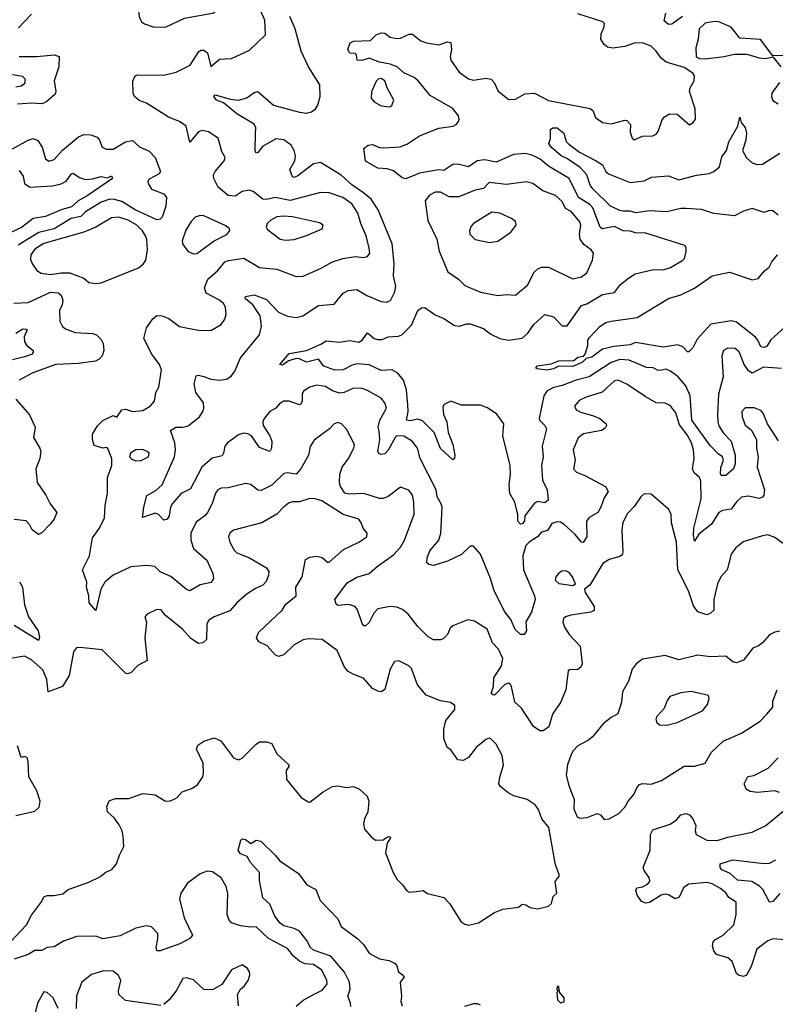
# Model space of a CAD drawing. Extents: x 1603745 to 1745082, y 385868 to 533966.
# Tile 410 of 646: x 1691937 to 1696279, y 458868 to 464527. Entities that reach past the tile are written whole.
import ezdxf

# ---------------------------------------------------------------- set-up
doc = ezdxf.new("R2010")
doc.units = 0

msp = doc.modelspace()

# ---------------------------------------------------------------- linework, layer by layer
at = {"layer": '0CON20XD'}
for points in [[(1692775, 464484), (1692883.8, 464536.2), (1693055, 464567.1), (1693075, 464592.2), (1693093.4, 464635), (1693107.7, 464695), (1693105, 464720.6), (1693095, 464727.7), (1693055, 464729.1), (1692995, 464751.8), (1692925, 464746.9), (1692775, 464686.5), (1692634.7, 464615.3), (1692625.4, 464604.6), (1692620, 464575), (1692624.4, 464545), (1692638, 464515), (1692655, 464502.9), (1692705, 464485.8), (1692775, 464484)], [(1692793, 463967), (1692665, 464047.5), (1692623, 464063), (1692596, 464085), (1692589.4, 464105), (1692587.3, 464172.7), (1692600, 464205), (1692615, 464210), (1692765, 464207.5), (1692835.3, 464224.7), (1692916.9, 464265), (1692965.7, 464344.3), (1692978, 464352), (1692995, 464351.4), (1693016, 464336), (1693035, 464258), (1693085, 464299.4), (1693155, 464304.3), (1693258.3, 464351.7), (1693349.6, 464440.4), (1693345.3, 464525), (1693274.1, 464685)], [(1692005, 464558.2), (1691930.2, 464479.8)], [(1694226.7, 464175), (1694202.9, 464195), (1694145, 464221), (1694105.2, 464255.2), (1694065, 464271.3), (1694005, 464283.3), (1693945, 464305.5), (1693902.2, 464292.2), (1693876.7, 464295), (1693872.5, 464325), (1693865, 464332.5), (1693835, 464334), (1693822, 464355), (1693836, 464394), (1693855, 464403.8), (1693952.5, 464407.5), (1693985, 464438.8), (1694015, 464451.2), (1694035, 464448.8), (1694066.5, 464426.5), (1694105, 464417.8), (1694125, 464420.6), (1694175, 464443.1), (1694195, 464444.2), (1694242, 464405), (1694275, 464392.9), (1694345, 464382.1), (1694395, 464399.5), (1694414, 464395), (1694418.1, 464355), (1694409.6, 464315), (1694414.7, 464294.7), (1694461.9, 464225), (1694515, 464186.7), (1694545, 464178.9), (1694615, 464190.4), (1694645.3, 464185.3), (1694663.3, 464165), (1694686.3, 464116.3), (1694747.3, 464067.3), (1694785, 464069.4), (1694840.2, 464099.8), (1694895, 464104.5), (1694975, 464063.2), (1695215, 464016.7), (1695230, 464005), (1695245, 463964), (1695285.8, 463935.8), (1695335, 463928.6), (1695415, 463950), (1695425, 463946.7), (1695446, 463925), (1695445, 463880), (1695456.4, 463846.4), (1695467, 463837), (1695515, 463857.5), (1695575, 463860), (1695595, 463868), (1695606.4, 463883.6), (1695627.8, 463952.2), (1695641.2, 463968.8), (1695670, 463985), (1695715, 463983.3), (1695785, 463923.3), (1695807.5, 463935), (1695820, 463955), (1695818, 464015), (1695785.7, 464115), (1695790, 464135), (1695813.1, 464175), (1695814.3, 464205), (1695805, 464220), (1695755, 464252.5), (1695652.1, 464282.1), (1695624.2, 464304.2), (1695595, 464345.8), (1695566.2, 464375), (1695515, 464394.3), (1695467.9, 464392.1), (1695415, 464372.5), (1695345, 464362.9), (1695315, 464369.4), (1695295, 464384.2), (1695275.8, 464415), (1695277.5, 464445), (1695296.2, 464486.2), (1695297.5, 464505), (1695287.5, 464515), (1695145, 464559.7)], [(1695745.4, 464545.4), (1695685, 464500.8), (1695665, 464498.5), (1695639.4, 464519.4), (1695649.4, 464565)], [(1693292.4, 463872.4), (1693294.4, 463905), (1693285, 463925.7), (1693185, 463986.4), (1693108.8, 464048.8), (1693068.6, 464065), (1693053.2, 464085), (1693060, 464095), (1693149.1, 464069.1), (1693195, 464064.6), (1693242.9, 464077.1), (1693285, 464108.2), (1693305, 464113.6), (1693395, 464035.4), (1693545.3, 463994.7), (1693585, 463989.3), (1693613.5, 463996.5), (1693637.1, 464015), (1693649.4, 464035), (1693664.2, 464085), (1693661.7, 464151.7), (1693595.7, 464255), (1693554.4, 464345), (1693520, 464475), (1693490, 464545)], [(1696405, 464321.5), (1696265, 464320), (1696193.6, 464413.6), (1696075, 464420.6), (1696024.7, 464484.7), (1695955, 464514.6), (1695927, 464517), (1695875, 464506.2), (1695841.1, 464475), (1695835.5, 464415), (1695821.9, 464365), (1695824.2, 464314.2), (1695843.1, 464303.1), (1695875, 464302.5), (1695985, 464314.4), (1696024.3, 464324.3), (1696045, 464329.4), (1696115, 464328.1), (1696185, 464308), (1696225, 464303.1), (1696265, 464312.5), (1696310, 464255)], [(1691935, 464315.5), (1692035, 464315.9), (1692135, 464325.4), (1692164.5, 464314.5), (1692162.9, 464255), (1692135.4, 464175), (1692144.5, 464115), (1692140.4, 464099.6), (1692093.7, 464056.3), (1692066.7, 464043.3), (1692005, 464047.4), (1691925, 464041.1)], [(1691895, 464212.4), (1691953.1, 464203.1), (1691968.9, 464185), (1691965, 464158), (1691946.2, 464145), (1691915, 464139.1)], [(1696315, 462521.8), (1696210.1, 462529.9), (1696145, 462496.1), (1696125, 462508.8), (1696099.3, 462545), (1696071.2, 462618.8), (1696047.2, 462637.2), (1696005, 462639.5), (1695980.8, 462625), (1695970.6, 462595), (1695979.7, 462475), (1695952.1, 462375), (1695945.9, 462255), (1695949.3, 462215), (1695955, 462192.5), (1695980.2, 462150.2), (1696025.4, 462105), (1696047.8, 462025), (1696047.5, 461975), (1696039.1, 461945), (1695995, 461907.3), (1695968, 461908), (1695964.4, 461914.4), (1695966.3, 461953.7), (1695981.5, 461995), (1695975.4, 462015), (1695950.9, 462030.9), (1695905, 462079.1), (1695799.7, 462225), (1695790, 462365), (1695765, 462422), (1695720.9, 462475), (1695677, 462507), (1695651.7, 462518.3), (1695625, 462512.9), (1695605, 462510.5), (1695576.8, 462526.8), (1695538.7, 462528.7), (1695439.3, 462569.3), (1695384.7, 462574.7), (1695335, 462555.9), (1695210, 462475), (1695135.2, 462454.8), (1695055, 462424), (1695005, 462413.6), (1694965, 462392.7), (1694947.8, 462365), (1694922.1, 462235), (1694925, 462223.3), (1694954.3, 462195), (1694964.4, 462175), (1694939.1, 462075), (1694944.2, 462015), (1694935.6, 461965), (1694941.3, 461881.3), (1694967.5, 461825), (1694973.1, 461765), (1694955, 461750), (1694915, 461757.5), (1694895, 461747.5), (1694840, 461675), (1694836.7, 461645), (1694825, 461629.2), (1694815, 461627.5), (1694798.6, 461645), (1694800, 461685), (1694793.9, 461706.1), (1694781.2, 461755), (1694754.1, 461804.1), (1694749.2, 461855), (1694757.1, 461915), (1694755.3, 461965), (1694713, 462135), (1694718.2, 462205), (1694679.5, 462259.5), (1694625.3, 462295.3), (1694585, 462312.1), (1694475, 462312.2), (1694415, 462333.8), (1694375.8, 462315), (1694368.1, 462301.9), (1694372.5, 462257.5), (1694392.2, 462215), (1694400, 462155), (1694425, 462086.2), (1694436.9, 462025), (1694435.8, 462004.2), (1694425, 461997.5), (1694355, 462062), (1694318.2, 462155), (1694251.7, 462221.7), (1694225, 462231.5), (1694181.4, 462221.4), (1694158.8, 462225), (1694169.7, 462275), (1694166.7, 462313.3), (1694158.9, 462398.9), (1694142.9, 462455), (1694110.6, 462495), (1694075, 462515.4), (1694015, 462510.6), (1693945, 462543.8), (1693875, 462548.4), (1693847.7, 462542.3), (1693795, 462515.4), (1693748.1, 462511.9), (1693685.6, 462535), (1693655, 462575.7), (1693585, 462559.1), (1693545, 462578), (1693525, 462580), (1693484.4, 462565.6), (1693445, 462542), (1693432.5, 462545), (1693485, 462608.1), (1693584.4, 462625.6), (1693667.9, 462662.1), (1693698.3, 462681.7), (1693775, 462674.4), (1693835, 462682.5), (1693885, 462674.4), (1693905, 462685.7), (1693935, 462726.9), (1693974.8, 462694.8), (1693995, 462688.7), (1694020.4, 462689.6), (1694055, 462704.4), (1694084.5, 462705.5), (1694112.8, 462707.2), (1694133.5, 462716.5), (1694188.8, 462771.2), (1694225, 462856), (1694245, 462870), (1694265, 462873.3), (1694325, 462830.8), (1694375, 462810), (1694435, 462768.9), (1694465, 462765.7), (1694505, 462779.5), (1694525, 462779.2), (1694601.9, 462751.9), (1694645, 462719.2), (1694695, 462694.2), (1694745, 462685.6), (1694825, 462696.7), (1694857.5, 462725), (1694891.1, 462775), (1694955, 462833.3), (1695005, 462819.4), (1695055, 462768.1), (1695082, 462768), (1695165, 462883.6), (1695195, 462893.1), (1695285, 462947.3), (1695355, 462958.1), (1695390, 463005), (1695435, 463041.4), (1695474.4, 463065.6), (1695505.8, 463074.2), (1695579.2, 463090.8), (1695635, 463090), (1695676.7, 463103.3), (1695746.7, 463145), (1695756, 463155), (1695766.1, 463193.9), (1695766.2, 463216.2), (1695758.8, 463228.8), (1695535, 463299.6), (1695475, 463301.1), (1695445, 463310.7), (1695405, 463312.7), (1695355, 463338.4), (1695284.2, 463325), (1695272.8, 463335), (1695230.3, 463445), (1695212.1, 463465), (1695148.3, 463505), (1695093.5, 463613.5), (1694975, 463685.4), (1694927.9, 463725), (1694885, 463746.2), (1694845, 463757), (1694775, 463752), (1694675, 463707.1), (1694609.1, 463720.9), (1694565, 463714.7), (1694515, 463680.6), (1694455, 463697.3), (1694425.3, 463694.7), (1694375, 463659.2), (1694345, 463664.4), (1694234.2, 463644.2), (1694155, 463612), (1694135, 463617.5), (1694085, 463658.1), (1694049.3, 463669.3), (1693995, 463674.3), (1693924.1, 463714.1), (1693913.6, 463786.4), (1693940, 463805), (1693965, 463810), (1694005, 463791.9), (1694029.7, 463789.7), (1694123.2, 463796.8), (1694166, 463814), (1694235, 463858.9), (1694345, 463903.3), (1694427.5, 463915), (1694445.2, 463924.8), (1694458.3, 463941.7), (1694463.2, 463955), (1694458.4, 463975), (1694425.7, 464015.7), (1694295, 464090.5), (1694226.7, 464175)], [(1694063.6, 464026.4), (1694075, 464033.3), (1694086.7, 464065), (1694048.6, 464135), (1694035.6, 464175), (1694015, 464188.6), (1693996.7, 464185), (1693985.8, 464174.2), (1693958.6, 464111.4), (1693956.7, 464075), (1693974.3, 464055), (1694015, 464030.8), (1694063.6, 464026.4)], [(1696302.5, 464165), (1696258, 464105), (1696256, 464085), (1696265, 464063.3), (1696295, 464044)], [(1696345, 461501.4), (1696275, 461551.4), (1696235.7, 461565.7), (1696205, 461561.4), (1696094.7, 461525.3), (1696049.8, 461490.2), (1696025.8, 461455), (1696002, 461365), (1695965.7, 461325), (1695945.6, 461285), (1695926, 461195), (1695925.7, 461134.3), (1695905, 461114), (1695885, 461107.1), (1695833.8, 461123.8), (1695808.2, 461158.2), (1695780, 461245), (1695717.9, 461365), (1695711.1, 461525), (1695683.1, 461635), (1695680.8, 461685), (1695665, 461713.3), (1695565, 461800), (1695525, 461801.2), (1695506, 461785), (1695469.4, 461730.6), (1695430.2, 461689.8), (1695402.6, 461637.4), (1695396.7, 461595), (1695403.3, 461466.7), (1695398.3, 461451.7), (1695385, 461441.2), (1695325, 461424.3), (1695288.3, 461401.7), (1695212.8, 461277.2), (1695182.5, 461255), (1695186, 461235), (1695237.7, 461155), (1695238.5, 461131.5), (1695218.3, 461121.7), (1695103.3, 461105), (1695073.8, 461095), (1695062.5, 461085), (1695057.5, 461065), (1695067.5, 461035), (1695095, 460994), (1695156.6, 460926.6), (1695169.2, 460825), (1695161.5, 460805), (1695145, 460792.5), (1695098.8, 460791.2), (1695088.8, 460785), (1695074.2, 460675.8), (1695045, 460602.5), (1694998, 460535), (1694977.3, 460462.7), (1694945, 460440), (1694925, 460440.8), (1694888.8, 460465), (1694820.3, 460570.3), (1694781.5, 460605), (1694763.1, 460695), (1694755, 460707.5), (1694745, 460713.1), (1694725, 460706.7), (1694665, 460645.7), (1694655, 460646), (1694646, 460655), (1694659.4, 460695), (1694662, 460745), (1694706, 460814), (1694713.2, 460855), (1694688.8, 460908.8), (1694654.3, 460945), (1694623.3, 461025), (1694550.7, 461070.7), (1694511.7, 461078.3), (1694425.9, 461044.1), (1694410.8, 461029.2), (1694395, 460993.3), (1694371.2, 460968.8), (1694355, 460962.5), (1694315, 460962.5), (1694285, 460979.2), (1694225, 461040), (1694170, 461110), (1694137.3, 461137.3), (1694105, 461150), (1694065.4, 461154.6), (1693995, 461141.4), (1693972.9, 461117.1), (1693945, 461062.5), (1693925, 461044.2), (1693915, 461044.2), (1693905, 461056), (1693878.2, 461135), (1693865, 461154.3), (1693826.3, 461166.3), (1693765, 461160), (1693755, 461167.5), (1693748.8, 461195), (1693819.5, 461290.5), (1693875, 461322.1), (1693945, 461343.6), (1693991.1, 461385), (1694085, 461451.8), (1694124.5, 461495), (1694147.9, 461535), (1694203.1, 461685), (1694201.8, 461755), (1694194.5, 461795), (1694173.5, 461823.5), (1694125, 461840.8), (1694055, 461785.7), (1694025, 461774.4), (1694005, 461774.4), (1693915, 461804.5), (1693829.5, 461799.5), (1693805, 461805.6), (1693780.4, 461845), (1693774.4, 461865), (1693776.5, 461915), (1693790.9, 461955), (1693826.4, 462005), (1693857.3, 462065), (1693861.5, 462085), (1693815, 462173.8), (1693786.7, 462205), (1693765, 462211.2), (1693743.3, 462205), (1693716.7, 462175), (1693629.7, 462110.3), (1693605.7, 462074.3), (1693596.9, 462025), (1693553.3, 461945), (1693525, 461915.7), (1693475, 461923.3), (1693455, 461919.4), (1693385, 461851.5), (1693325, 461822), (1693305, 461823.9), (1693265, 461855.6), (1693235, 461862.2), (1693135, 461836.9), (1693095.7, 461834.3), (1693076.2, 461825), (1693061.9, 461805), (1693043.7, 461746.3), (1693015.5, 461695), (1693000.9, 461675), (1692951.8, 461638.2), (1692920.3, 461575), (1692920.4, 461535), (1692935, 461486.9), (1693011.7, 461421.7), (1693046.9, 461345), (1693051.4, 461315), (1693036.7, 461293.3), (1692975, 461279.5), (1692915, 461244.4), (1692895, 461252.5), (1692805, 461326.4), (1692745, 461354.5), (1692714.6, 461384.6), (1692665, 461390.5), (1692575, 461382.9), (1692475, 461334.4), (1692425.5, 461295), (1692402.5, 461255), (1692375, 461131.2), (1692335.7, 461175), (1692334, 461215), (1692321, 461265), (1692322.1, 461295), (1692297.7, 461365), (1692338.7, 461445), (1692355, 461549.2), (1692396.7, 461605), (1692424.4, 461664.4), (1692428.2, 461735), (1692442.5, 461805), (1692442.2, 461895), (1692465.7, 461965), (1692465.8, 462005), (1692443, 462063), (1692435, 462067.5), (1692415, 462063.8), (1692365, 462080), (1692355.6, 462115), (1692355.8, 462145), (1692385, 462192), (1692415, 462223.8), (1692475, 462252.5), (1692495, 462242.5), (1692525, 462284.2), (1692545, 462288.8), (1692585.9, 462275.9), (1692645, 462281.1), (1692686, 462305), (1692712, 462335), (1692719.2, 462385), (1692735.8, 462415), (1692752.2, 462515), (1692740.6, 462545), (1692695.6, 462605), (1692649.7, 462695), (1692665, 462755.8), (1692702.1, 462807.9), (1692725, 462826), (1692755.6, 462825.6), (1692795, 462810), (1692855, 462764.3), (1692894.3, 462755.7), (1692965, 462742.2), (1693035, 462740), (1693095.6, 462774.4), (1693116, 462805), (1693124, 462835), (1693119.2, 462875), (1693108.6, 462895), (1693085.7, 462915), (1693008.9, 462955), (1692999.1, 462985), (1693018.9, 463035), (1693075, 463084.5), (1693115.3, 463134.7), (1693136.9, 463143.1), (1693225, 463155.5), (1693315, 463102.5), (1693415, 463093.3), (1693525, 463051.1), (1693565, 463052.2), (1693665, 463096.4), (1693734.2, 463135.8), (1693794.7, 463155.3), (1693865, 463165.6), (1693915, 463160.6), (1693936, 463165), (1693948.1, 463185), (1693945.6, 463214.4), (1693927.9, 463285), (1693896.8, 463355), (1693880, 463415), (1693845, 463469.1), (1693794.2, 463504.2), (1693715, 463532), (1693666.1, 463533.9), (1693492.2, 463487.7), (1693405, 463504.1), (1693355, 463492.7), (1693335, 463494.4), (1693278.9, 463538.9), (1693255, 463546.9), (1693215, 463538.5), (1693175, 463511.8), (1693135, 463515.6), (1693077.5, 463565), (1693052.1, 463615), (1693051.2, 463635), (1693059.6, 463655), (1693112.9, 463715), (1693118.6, 463735), (1693098.9, 463768.9), (1693078.1, 463845), (1693021.7, 463881.7), (1692985, 463890), (1692965, 463881.4), (1692915, 463823.3), (1692894.4, 463914.4), (1692855, 463941.2), (1692793, 463967)], [(1696295, 463403.6), (1696265, 463428.9), (1696245, 463430), (1696215, 463418.2), (1696145, 463440.8), (1696095, 463426.7), (1696045, 463399.7), (1695925, 463412.1), (1695855, 463435.3), (1695765, 463442.3), (1695735, 463441.6), (1695655, 463421.7), (1695555, 463429.1), (1695476.9, 463416.9), (1695445, 463426.7), (1695405, 463425.5), (1695385, 463430.9), (1695332.5, 463455), (1695230.8, 463555), (1695215, 463576), (1695195.3, 463635.3), (1695157.7, 463677.7), (1695085, 463727.5), (1695049.2, 463745), (1694991.2, 463795), (1694977.5, 463815), (1694986.2, 463843.8), (1694986.7, 463895), (1695000, 463905), (1695025, 463905.7), (1695063.3, 463875), (1695076.9, 463826.9), (1695091.5, 463811.5), (1695153.3, 463765), (1695245, 463717.5), (1695285, 463692.5), (1695304.7, 463654.7), (1695320.2, 463640.2), (1695445, 463591.3), (1695525, 463600.9), (1695567.6, 463622.4), (1695665, 463628.9), (1695725, 463607.3), (1695825, 463632.7), (1695897.8, 463642.2), (1695926.2, 463653.8), (1695958.8, 463681.2), (1695971.8, 463738.2), (1695998.2, 463775), (1696011.5, 463825), (1696064.2, 463915), (1696075, 463967.5), (1696082.5, 463935), (1696105, 463908), (1696113.6, 463875), (1696108.7, 463835), (1696090, 463775), (1696113.2, 463733.2), (1696145, 463704.4), (1696175, 463694.4), (1696205, 463696.9), (1696305, 463760)], [(1691895, 463785.4), (1691985.8, 463835), (1692015, 463843.9), (1692041.7, 463831.7), (1692065.4, 463795), (1692085, 463726.7), (1692104.2, 463714.2), (1692135, 463724), (1692183.8, 463776.2), (1692275, 463853.5), (1692305, 463866.2), (1692345.5, 463865.5), (1692381.7, 463851.7), (1692395.6, 463835), (1692411.2, 463795), (1692433.6, 463783.6), (1692475, 463782.1), (1692545, 463824.4), (1692585, 463832.5), (1692626.4, 463796.4), (1692681.8, 463771.8), (1692715.5, 463735.5), (1692746.2, 463655), (1692738.3, 463641.7), (1692680.5, 463609.5), (1692673.8, 463596.2), (1692676, 463585), (1692695, 463553.1), (1692766.1, 463526.1), (1692781.2, 463505), (1692777.3, 463455), (1692755, 463392.5), (1692745, 463381.1), (1692725, 463377.3), (1692600.4, 463435), (1692525, 463481), (1692482.8, 463492.8), (1692454.8, 463495.2), (1692405, 463477.9), (1692315, 463422.5), (1692289.4, 463395), (1692232.5, 463385), (1692134.4, 463325.6), (1692046.8, 463303.2), (1691928.8, 463231.2)], [(1696296.5, 462106.5), (1696234.4, 462204.4), (1696209.2, 462265), (1696195, 462280), (1696156.4, 462296.4), (1696105, 462295.7), (1696086, 462275), (1696087.5, 462245), (1696105, 462196.7), (1696139.1, 462169.1), (1696170.8, 462115), (1696170.6, 462065), (1696180, 462015), (1696173.6, 461955), (1696217.1, 461825), (1696212.5, 461795), (1696205, 461783.3), (1696185, 461775.5), (1696125, 461788.9), (1696085, 461783.3), (1696055, 461756.7), (1696025, 461713.6), (1695975, 461707.1), (1695954.8, 461695.2), (1695912, 461628), (1695839.6, 461570.4), (1695815, 461530), (1695808.9, 461565), (1695811.3, 461605), (1695852.6, 461772.6), (1695851.3, 461875), (1695843.6, 461895), (1695813.3, 461923.3), (1695802.2, 461945), (1695812.1, 462005), (1695809.4, 462055), (1695797.4, 462095), (1695771.9, 462141.9), (1695727.8, 462197.8), (1695707.7, 462267.7), (1695675, 462310), (1695645, 462323.5), (1695595, 462325.5), (1695530.8, 462360.9), (1695425, 462432.7), (1695375, 462455.6), (1695355, 462452), (1695283.7, 462386.4), (1695191.9, 462358.1), (1695152.4, 462337.6), (1695125.6, 462305), (1695134.3, 462285), (1695160.6, 462270.6), (1695235, 462250.8), (1695270, 462235), (1695306, 462205), (1695308.8, 462195), (1695301.2, 462178.8), (1695280, 462165), (1695177.1, 462147.1), (1695145.4, 462124.6), (1695118.2, 462055), (1695129.5, 461995), (1695119.2, 461945), (1695136.8, 461926.8), (1695185, 461907.1), (1695303.2, 461843.2), (1695317.5, 461815), (1695295, 461779.2), (1695276.2, 461725), (1695258.2, 461695), (1695209.2, 461665), (1695194.6, 461645.4), (1695196.2, 461555), (1695175, 461522.2), (1695165, 461523.3), (1695127.8, 461567.8), (1695065, 461626.5), (1695045, 461639.1), (1695025, 461641.5), (1694995, 461631.9), (1694969.3, 461590.7), (1694935, 461580.8), (1694913.1, 461555), (1694864.4, 461525), (1694846.2, 461505), (1694828.1, 461445), (1694832.5, 461365), (1694895.5, 461215), (1694898.1, 461195), (1694878.6, 461121.4), (1694844.5, 461065.5), (1694848.5, 461015), (1694835, 460993.8), (1694815, 460994), (1694783.1, 461023.1), (1694759.4, 461079.4), (1694724.4, 461124.4), (1694662.4, 461245), (1694641.7, 461315), (1694585.3, 461455.3), (1694545, 461502), (1694525, 461500.8), (1694475.9, 461454.1), (1694395.8, 461414.2), (1694315, 461390.6), (1694287.5, 461395), (1694276.7, 461405), (1694278, 461435), (1694294.4, 461475), (1694345, 461536), (1694357.3, 461575), (1694364.2, 461725), (1694359.5, 461745), (1694335.3, 461785), (1694330.8, 461825), (1694238.9, 462005), (1694222.5, 462065), (1694192.1, 462105), (1694145, 462134.2), (1694105, 462135.3), (1694093.9, 462125), (1694055, 462052.2), (1694035, 462032.2), (1694015, 462027.5), (1694002.4, 462032.4), (1693994.4, 462045), (1694006.4, 462115), (1694002.2, 462162.2), (1693997.6, 462185), (1694006.5, 462225), (1694044.7, 462295), (1694035, 462324.3), (1694015, 462352.2), (1693936, 462396), (1693905, 462406.4), (1693855, 462408.8), (1693801.2, 462385), (1693775, 462381.1), (1693735, 462394.6), (1693695, 462419.1), (1693645, 462426), (1693604, 462415), (1693567.9, 462392.1), (1693559.6, 462375), (1693560.4, 462335), (1693553.4, 462316.6), (1693545, 462312.5), (1693485, 462335.3), (1693455, 462333.8), (1693430, 462320), (1693409.1, 462295), (1693375, 462275.9), (1693342.2, 462235), (1693333.6, 462215), (1693335.3, 462195), (1693375.3, 462135), (1693386.1, 462105), (1693384.4, 462065), (1693375, 462045.8), (1693315, 462067.8), (1693269.1, 462135), (1693247.6, 462147.6), (1693225, 462150.6), (1693195, 462140.6), (1693130.9, 462095), (1693116.2, 462075), (1693109.1, 462035), (1693099.6, 462020.4), (1693043.3, 462006.7), (1692983.7, 461955), (1692918.5, 461831.5), (1692865, 461804.5), (1692814.4, 461745.6), (1692803.2, 461725), (1692795.3, 461674.7), (1692785, 461655.7), (1692765, 461650), (1692735, 461683.8), (1692715, 461690), (1692643.3, 461665), (1692650.6, 461725), (1692667.6, 461792.4), (1692718.5, 461821.5), (1692755, 461853.1), (1692826.8, 462015), (1692833.2, 462055), (1692828.8, 462095), (1692804.5, 462165.5), (1692835, 462185.4), (1692875, 462184.4), (1692905, 462193.1), (1692969.5, 462245), (1692990.7, 462279.3), (1692995.5, 462295), (1692992.5, 462325), (1692950, 462385), (1692939.5, 462435), (1692950.3, 462479.7), (1692965, 462483.1), (1692995.9, 462475.9), (1693035, 462460.3), (1693085, 462455.4), (1693125, 462461.8), (1693152.6, 462477.4), (1693174, 462506), (1693206.6, 462583.4), (1693314.4, 462715), (1693326.1, 462765), (1693319.3, 462825), (1693277.5, 462887.5), (1693232.9, 462925), (1693233.8, 462936.2), (1693285, 462946.1), (1693355, 462918.9), (1693425, 462845.3), (1693475, 462823.2), (1693525, 462815.4), (1693564.7, 462825.3), (1693655, 462884.5), (1693745, 462892.2), (1693795, 462954.3), (1693825, 462970.6), (1693875, 462976.7), (1693931.2, 462941.2), (1694015, 462908.1), (1694045, 462903.1), (1694067.8, 462912.2), (1694093, 462963), (1694099.2, 462995), (1694084.7, 463055.3), (1694089.2, 463125), (1694078.1, 463238.1), (1693997.5, 463435), (1693956.1, 463495), (1693912.5, 463532.5), (1693845, 463577.4), (1693785, 463634.1), (1693665.3, 463705.3), (1693625, 463698.5), (1693535, 463629.4), (1693515, 463620.5), (1693505, 463624), (1693488.5, 463665), (1693518.2, 463715), (1693522, 463745), (1693514.6, 463775), (1693497.8, 463805), (1693455, 463835.4), (1693408.6, 463841.4), (1693332.7, 463797.3), (1693305, 463763.1), (1693295, 463760), (1693289.5, 463775), (1693292.4, 463872.4)], [(1691935, 463660.8), (1691957.7, 463627.7), (1691965.5, 463585), (1691995, 463564.7), (1692125, 463571.7), (1692176.2, 463583.8), (1692205, 463599.6), (1692235, 463640), (1692245, 463644.5), (1692279.9, 463619.9), (1692315, 463608.9), (1692355, 463611.6), (1692405, 463626.3), (1692441.2, 463618.8), (1692465, 463628.8), (1692470, 463615), (1692325, 463514.3), (1692273.7, 463486.3), (1692235, 463452.2), (1692175.6, 463434.4), (1692085, 463396.4), (1692015, 463383.5), (1691947.1, 463332.9), (1691825, 463275.3)], [(1694685, 462942.5), (1694735, 462947.5), (1694785, 462942.9), (1694855, 463000.8), (1694893.6, 463076.4), (1694913.8, 463095), (1694935.5, 463104.5), (1694975, 463104.5), (1695115, 463037.5), (1695165, 463049.2), (1695195, 463072), (1695228.9, 463145), (1695234.4, 463185), (1695220.6, 463205), (1695178.2, 463235), (1695157.3, 463265), (1695152.8, 463295), (1695160.8, 463345), (1695155.9, 463365.9), (1695105, 463424.5), (1695072.4, 463442.4), (1695055, 463481.5), (1695015, 463516), (1694943.4, 463543.4), (1694885, 463584.5), (1694847.5, 463595), (1694735, 463579.6), (1694635, 463590.4), (1694602.9, 463557.1), (1694553.4, 463546.6), (1694461.1, 463508.9), (1694405, 463509.3), (1694355.8, 463535.8), (1694325, 463536.1), (1694291.2, 463518.8), (1694267.5, 463485), (1694282.3, 463372.3), (1694334.6, 463265), (1694346.9, 463196.9), (1694398, 463078), (1694458.6, 463035), (1694495, 462998.9), (1694585, 462960.6), (1694685, 462942.5)], [(1692375, 463010), (1692405, 463014.2), (1692619.4, 463100.6), (1692647.6, 463122.4), (1692661.8, 463145), (1692671.2, 463205), (1692667.5, 463265), (1692660.8, 463285), (1692643.5, 463313.5), (1692610.9, 463345), (1692560, 463375), (1692505, 463391.7), (1692465, 463387.5), (1692375, 463335.2), (1692305, 463306.3), (1692075, 463240.4), (1692025, 463208.3), (1692000.6, 463175), (1691999.5, 463149.5), (1692011.5, 463121.5), (1692035.5, 463085.5), (1692060.9, 463070.9), (1692115, 463062.8), (1692175, 463072.2), (1692225, 463072.1), (1692305, 463040.8), (1692335, 463016.2), (1692375, 463010)], [(1692935, 463180.6), (1692955, 463183.1), (1693054.1, 463255.9), (1693127.2, 463292.8), (1693144.2, 463315), (1693142.5, 463325), (1693121.4, 463341.4), (1692995, 463398.9), (1692975, 463401.9), (1692945, 463391.2), (1692922.6, 463367.4), (1692892.6, 463317.4), (1692870, 463255), (1692875.5, 463235), (1692905.4, 463195.4), (1692935, 463180.6)], [(1693465, 463259.1), (1693515, 463264.4), (1693585, 463285.6), (1693675, 463324.2), (1693681.2, 463345), (1693659.1, 463359.1), (1693505, 463393.4), (1693455, 463398.3), (1693415, 463393.9), (1693380, 463375), (1693358.9, 463355), (1693354.3, 463335), (1693360.9, 463320.9), (1693433.3, 463265), (1693465, 463259.1)], [(1694635.8, 463245.8), (1694685, 463254.3), (1694758.8, 463305), (1694790, 463345), (1694786.1, 463366.1), (1694763.3, 463385), (1694695, 463414.3), (1694650.3, 463419.7), (1694544.5, 463355.5), (1694530.3, 463339.7), (1694521.2, 463315), (1694523.8, 463295), (1694554.3, 463264.3), (1694635.8, 463245.8)], [(1696394.9, 462815.1), (1696252.8, 462687.2), (1696229.7, 462650.2), (1696215, 462642.8), (1696195, 462646.4), (1696179.1, 462685), (1696165, 462702.5), (1696055, 462788.8), (1696024.8, 462795.2), (1695907.6, 462777.6), (1695830.1, 462689.9), (1695805, 462641.2), (1695781.7, 462618.3), (1695775, 462617.5), (1695746.9, 462646.9), (1695718.1, 462658.1), (1695634.4, 462645.6), (1695475, 462670.7), (1695445, 462658.8), (1695350.5, 462649.5), (1695285, 462633.3), (1695225, 462586.9), (1695191.1, 462578.9), (1695171.2, 462558.8), (1695116.2, 462533.8), (1695035, 462534.7), (1695005, 462520.6), (1694965, 462513.3), (1694910.6, 462520.6), (1694903.1, 462525), (1694912.7, 462537.3), (1694991.8, 462548.2), (1695035, 462565.7), (1695121.3, 462568.7), (1695145, 462587.9), (1695176.7, 462593.3), (1695186.1, 462603.9), (1695200.8, 462655), (1695201.9, 462685), (1695210.5, 462699.5), (1695271.5, 462765), (1695305, 462787.1), (1695335, 462794.2), (1695485.6, 462814.4), (1695665.7, 462925), (1695735, 462946.2), (1695815, 462984.5), (1695915, 463054.7), (1696015, 463076), (1696145, 463031.9), (1696180.3, 463039.7), (1696216.5, 463083.5), (1696243.5, 463105), (1696258.2, 463135), (1696291.5, 463175)], [(1691902.8, 462897.2), (1691985, 462900.9), (1692115, 462961.7), (1692157.5, 462957.5), (1692175, 462943.8), (1692185.5, 462915), (1692181.9, 462888.1), (1692165.4, 462855), (1692167.3, 462795), (1692183.8, 462763.8), (1692200.2, 462750.2), (1692255, 462730), (1692355, 462723.1), (1692378, 462715), (1692405, 462688), (1692416.9, 462665), (1692420.5, 462625), (1692411.9, 462595), (1692392.9, 462575), (1692373.3, 462565), (1692275, 462550.2), (1692145, 462544.8), (1692013, 462497), (1691935, 462454.4)], [(1691915, 462725.5), (1691955, 462749.7), (1691975, 462748.9), (1691980, 462745), (1691963.5, 462705), (1691965.7, 462675), (1691979.2, 462655), (1692014.2, 462625), (1692015, 462614), (1692005, 462603.5), (1691965, 462588.4), (1691895, 462571.6)], [(1691915.9, 462345.9), (1691994.1, 462255), (1692026.1, 462185), (1692016.7, 462125), (1692052.9, 462065), (1692058.2, 462045), (1692053.3, 462005), (1692029.2, 461945), (1692037.6, 461867.6), (1692087.3, 461795), (1692113.1, 461745), (1692150.8, 461695), (1692135, 461656.2), (1692112, 461628), (1692065, 461578), (1692045, 461567.5), (1692008, 461595), (1691993.8, 461625), (1691975, 461646), (1691905, 461653.8)], [(1692605, 461991.4), (1692635, 461994.4), (1692677.1, 462015), (1692681.2, 462035), (1692668.8, 462045), (1692645, 462056.4), (1692605, 462055.5), (1692573.3, 462035), (1692568.8, 462015), (1692581.3, 462001.3), (1692605, 461991.4)], [(1691885, 459227.5), (1691976.7, 459325), (1692005, 459380), (1692062.3, 459457.7), (1692075, 459486), (1692095, 459494.3), (1692133.9, 459493.9), (1692185, 459504), (1692215, 459527.5), (1692335, 459570.6), (1692398.3, 459601.7), (1692432.4, 459627.6), (1692466.4, 459643.6), (1692494.2, 459675), (1692510, 459725), (1692536, 459775), (1692531.9, 459835), (1692525.5, 459865.5), (1692508.9, 459898.9), (1692479.6, 459939.6), (1692440.8, 459975), (1692437.5, 460005), (1692451.7, 460038.3), (1692485, 460051.4), (1692565, 460051.4), (1692645, 460079.4), (1692715, 460071.4), (1692775, 460036), (1692802.3, 460037.7), (1692825, 460048), (1692842.5, 460057.5), (1692871.3, 460088.7), (1692925, 460108.1), (1692959.6, 460130.4), (1692988.9, 460175), (1692993.8, 460196.2), (1692992.1, 460255), (1692953.8, 460335), (1692961.7, 460358.3), (1692995, 460381.2), (1693055, 460400), (1693092.3, 460382.3), (1693113.1, 460353.1), (1693166.2, 460285), (1693195, 460272.5), (1693215, 460283.8), (1693295, 460363.8), (1693315, 460376.2), (1693355.9, 460375.9), (1693385, 460366.2), (1693415, 460308), (1693483.8, 460245), (1693483.8, 460235), (1693467.6, 460212.4), (1693470, 460160), (1693555, 460056.7), (1693595, 460032.5), (1693605, 460030), (1693680.2, 460089.8), (1693735, 460120), (1693765, 460123.3), (1693815, 460114.4), (1693855, 460120), (1693890, 460105), (1693933.3, 460065), (1693944, 460035), (1693937.5, 459975), (1693918, 459935), (1693912, 459905), (1693918.8, 459875), (1693958.3, 459828.3), (1693982, 459812), (1694026.1, 459813.9), (1694055, 459832.5), (1694065, 459830), (1694067.5, 459825), (1694048.8, 459795), (1694038.3, 459738.3), (1694083.3, 459625), (1694106.7, 459585), (1694137.5, 459555), (1694160.7, 459520.7), (1694175, 459512.5), (1694215, 459516.7), (1694255, 459523.3), (1694280, 459505), (1694375, 459481.2), (1694409.2, 459445), (1694471.2, 459345), (1694495, 459328.8), (1694515, 459323.8), (1694574.2, 459335.8), (1694664.5, 459395.5), (1694712.5, 459415), (1694802.7, 459427.3), (1694825, 459443.3), (1694845, 459440), (1694870, 459425), (1694915, 459417.5), (1694975, 459432.5), (1694993, 459447), (1695001.7, 459488.3), (1695023.3, 459506.7), (1695013.8, 459575), (1695036, 459604), (1695036.1, 459613.9), (1695015, 459670), (1694978, 459885), (1694938, 459935), (1694917.9, 459987.9), (1694898, 460015), (1694853.8, 460045), (1694777.2, 460067.2), (1694743.9, 460083.9), (1694700.3, 460120.3), (1694690, 460135), (1694696, 460174), (1694717.6, 460242.4), (1694708.7, 460298.7), (1694675, 460363.8), (1694645, 460394), (1694635, 460398), (1694615, 460390), (1694560.6, 460345), (1694515, 460285.8), (1694485, 460270), (1694454.2, 460274.2), (1694415, 460330), (1694393.6, 460343.6), (1694374, 460395), (1694375, 460450), (1694385, 460500), (1694438.3, 460561.7), (1694436.7, 460585), (1694413.3, 460603.3), (1694355, 460613.3), (1694272.9, 460645), (1694223.8, 460705), (1694187.8, 460797.8), (1694173.8, 460813.8), (1694115, 460841.9), (1694091.2, 460838.8), (1694065, 460793.8), (1694035, 460676.7), (1694015, 460664.3), (1693995, 460667.1), (1693965, 460682.5), (1693912.7, 460742.7), (1693856.7, 460763.3), (1693825, 460780), (1693803.5, 460805), (1693760.9, 460900.9), (1693675, 460964.4), (1693595, 460968.5), (1693565, 460963.5), (1693515, 460934.3), (1693455, 460875.8), (1693425, 460866.2), (1693405, 460876), (1693359.2, 460929.2), (1693310.7, 460950.7), (1693297.5, 460975), (1693308.6, 461005), (1693445, 461133.8), (1693465, 461165.6), (1693525.6, 461215), (1693524.4, 461265), (1693560.9, 461325), (1693580, 461425), (1693605, 461438.1), (1693645, 461442.9), (1693675.6, 461435.6), (1693705, 461410), (1693715, 461410), (1693797.6, 461482.4), (1693886.1, 461523.9), (1693932, 461555), (1693933.8, 461575), (1693910.8, 461605), (1693901.1, 461631.1), (1693885, 461655.5), (1693795, 461682.5), (1693672.3, 461762.3), (1693635, 461773.5), (1693605, 461774.5), (1693545, 461756), (1693503.9, 461756.1), (1693485, 461750), (1693455, 461728.1), (1693414.4, 461685), (1693328, 461635), (1693165, 461593.1), (1693144.3, 461575), (1693137.1, 461555), (1693144.4, 461525), (1693168.8, 461478.8), (1693185, 461462.2), (1693258, 461435), (1693355, 461377.5), (1693369.5, 461355), (1693367.3, 461335), (1693352.8, 461297.2), (1693335, 461277.5), (1693291.7, 461258.3), (1693245, 461226.4), (1693184.5, 461175), (1693145, 461130), (1693054, 461095), (1693024.7, 461075.3), (1693012.7, 461055), (1693010, 460965), (1692990, 460945), (1692965, 460941.9), (1692920.5, 460970.5), (1692872.9, 461025), (1692773.3, 461105), (1692750, 461135), (1692725, 461137.5), (1692670, 461110), (1692656.7, 461095), (1692665.8, 461065), (1692655.6, 460975), (1692668.8, 460845), (1692616.2, 460815), (1692575, 460772.9), (1692555, 460767.5), (1692545, 460771.2), (1692410.6, 460905), (1692285, 460918.8), (1692263.9, 460916.1), (1692246.1, 460893.9), (1692221.8, 460758.2), (1692184, 460695), (1692101.2, 460665), (1692092.9, 460735), (1692069.8, 460789.8), (1692005, 460848.6), (1691965, 460870), (1691884, 460856)], [(1695115, 461274.2), (1695130, 461285), (1695114.3, 461325), (1695095, 461350.8), (1695075, 461358.6), (1695053, 461357), (1695034.5, 461345.5), (1695018, 461325), (1695014, 461305), (1695035, 461285.7), (1695115, 461274.2)], [(1691936, 461296), (1691952.7, 461265), (1691964.3, 461165), (1691987.9, 461095), (1692043.8, 461015), (1692051.6, 460978.4), (1692045, 460959.5), (1691905, 461045.9)], [(1696305, 461012.5), (1696275, 461007.5), (1696245, 460992.5), (1696204.4, 460945.6), (1696181.2, 460928.8), (1696150, 460915), (1696095, 460845.8), (1696055, 460830.6), (1696035, 460835.6), (1695995, 460869.2), (1695905, 460865.8), (1695834.3, 460874.3), (1695725, 460848.5), (1695645, 460872.9), (1695515, 460851.4), (1695480, 460825), (1695457.1, 460795), (1695435.6, 460725), (1695401.5, 460665), (1695394.6, 460605.4), (1695373.3, 460536.7), (1695335, 460516.7), (1695289.1, 460480.9), (1695228, 460405), (1695204.5, 460385.5), (1695145, 460353.3), (1695116.5, 460325), (1695106.7, 460303.3), (1695084.7, 460245), (1695077.8, 460185), (1695092.9, 460125), (1695123.3, 460045), (1695121.7, 459991.7), (1695140.8, 459945), (1695155, 459937.1), (1695197.9, 459942.1), (1695255, 459965.8), (1695275, 459956.7), (1695295, 459931.2)], [(1695295, 459931.2), (1695325, 459933.8), (1695378.8, 459965), (1695415, 460002), (1695432.5, 460035), (1695466.7, 460073.3), (1695485, 460116.7), (1695497.9, 460132.1), (1695515, 460136.9), (1695565, 460132.9), (1695624.2, 460155), (1695755, 460236.2), (1695815, 460237.5), (1695875, 460254.4), (1695912.9, 460317.1), (1695980, 460380), (1696085, 460425.8), (1696192, 460495), (1696230.8, 460535), (1696264.1, 460575.9), (1696265, 460610), (1696288.6, 460675)], [(1695655, 460473.3), (1695715, 460487.1), (1695860, 460555), (1695889.1, 460590.9), (1695899.5, 460625), (1695895, 460643.8), (1695795, 460666.9), (1695735, 460658.8), (1695673.3, 460636.7), (1695657.5, 460615), (1695640.9, 460569.1), (1695597.7, 460522.3), (1695592.3, 460507.7), (1695597.7, 460487.7), (1695612.5, 460475), (1695655, 460473.3)], [(1691915, 459953.3), (1692025, 459978.8), (1692048.6, 460001.4), (1692054, 460035), (1692035.8, 460095), (1691990, 460175), (1691986, 460265), (1691980, 460285), (1691965, 460293.3), (1691945, 460287.5), (1691925, 460353.8)], [(1696302.9, 460085), (1696275, 460094.7), (1696175.3, 460085.3), (1696135, 460091.1), (1696111.9, 460105), (1696100, 460135), (1696121.7, 460178.3), (1696155, 460183.8), (1696238.1, 460225), (1696295.6, 460285)], [(1696335, 459238), (1696265, 459244), (1696235, 459232.5), (1696173.3, 459185), (1696139.5, 459085), (1696114, 459035), (1696095, 459028.1), (1696066.4, 459036.4), (1696055, 459046.2), (1696031.1, 459115), (1696005, 459134.6), (1695940.6, 459155), (1695925.5, 459175), (1695916.9, 459205), (1695921.4, 459225), (1695932, 459238), (1695978.6, 459265), (1696040, 459325), (1696054.4, 459385), (1696054, 459455), (1696012.5, 459482.5), (1695995, 459508.9), (1695964.1, 459534.1), (1695915, 459561.1), (1695885, 459568.8), (1695780.8, 459559.2), (1695752, 459538), (1695726.5, 459485), (1695703.6, 459473.6), (1695665, 459497.5), (1695645, 459501.2), (1695622.9, 459495), (1695555, 459454.2), (1695535, 459449.2), (1695510, 459460), (1695485.8, 459495), (1695478, 459525), (1695482.3, 459537.7), (1695515, 459544.2), (1695545, 459559.2), (1695558.1, 459575), (1695555, 459593.3), (1695525, 459636.7), (1695520, 459655), (1695558.8, 459755), (1695562.5, 459845), (1695575, 459871.2), (1695675, 459904.2), (1695710.9, 459929.1), (1695735, 459958), (1695765, 459965.6), (1695785, 459958), (1695804.2, 459934.2), (1695821.2, 459895), (1695818, 459865), (1695824.3, 459845), (1695885, 459811.1), (1695945, 459810), (1696005, 459828.9), (1696145, 459858.1), (1696225, 459896.4), (1696334.3, 459985)], [(1693839.6, 458855), (1693838.5, 458875), (1693823.3, 458915), (1693836.4, 458955), (1693831.9, 458995), (1693803.5, 459053.5), (1693725.4, 459145.4), (1693625, 459179.7), (1693608.2, 459195), (1693586.4, 459235), (1693545, 459288.3), (1693514.8, 459304.8), (1693455, 459319.8), (1693433.8, 459333.8), (1693402.9, 459375), (1693374.2, 459444.2), (1693335, 459480.8), (1693315, 459580), (1693315.9, 459625), (1693263.8, 459683.8), (1693245, 459718.6), (1693205, 459732.5), (1693192.6, 459755), (1693207.9, 459812.1), (1693215, 459818.6), (1693235.4, 459815.4), (1693265, 459792.5), (1693295, 459812.5), (1693322.5, 459805), (1693405, 459725.8), (1693432.1, 459692.1), (1693539.7, 459619.7), (1693587.5, 459555), (1693638.3, 459528.3), (1693664.3, 459465), (1693765, 459360), (1693784.8, 459314.8), (1693880, 459245), (1693911.7, 459211.7), (1693945, 459162.1), (1694005, 459129.2), (1694060.7, 459120.7), (1694093.6, 459103.6), (1694105, 459090), (1694113.8, 459055), (1694135, 459040), (1694146.2, 459025), (1694123.8, 458995), (1694131.2, 458915), (1694126.7, 458885), (1694135, 458860)], [(1696304.5, 459505.5), (1696265, 459460), (1696245, 459456), (1696207.3, 459527.3), (1696187.6, 459547.6), (1696143.5, 459573.5), (1696061.5, 459581.5), (1696020, 459620), (1695971, 459641), (1695961.3, 459655), (1695962.5, 459675), (1696035, 459698), (1696215, 459677.8), (1696245, 459679.6), (1696281.1, 459698.9)], [(1693525, 458856.9), (1693565, 458892.5), (1693632.3, 458927.7), (1693675, 458950), (1693703.3, 458985), (1693701.4, 459005), (1693673.5, 459065), (1693625, 459097.3), (1693575, 459101.5), (1693545.3, 459115.3), (1693513, 459143), (1693475, 459189.5), (1693367, 459247), (1693295, 459313.1), (1693265, 459311.1), (1693205, 459320), (1693155, 459335.7), (1693139.4, 459355), (1693128.6, 459385), (1693132.5, 459505), (1693123.5, 459545), (1693094.7, 459594.7), (1693045, 459629.1), (1693015, 459632.7), (1692975, 459619.1), (1692901.5, 459565), (1692862.4, 459507.6), (1692855.4, 459475), (1692882.7, 459365), (1692930.8, 459265), (1692914.4, 459245.6), (1692856.4, 459216.4), (1692745, 459175.7), (1692725.7, 459175.7), (1692720.5, 459195), (1692731.4, 459245), (1692731.2, 459275), (1692695, 459313.8), (1692665, 459319.2), (1692605, 459306.7), (1692515, 459262.2), (1692415, 459244.2), (1692375, 459260), (1692265, 459257.1), (1692188.3, 459231.7), (1692135, 459199.2), (1692095.9, 459194.1), (1692065, 459176.7), (1692025, 459176.9), (1691985, 459154.3), (1691905, 459127.3)], [(1693195, 458860), (1693189.2, 458925), (1693205.4, 458954.6), (1693228.6, 458975), (1693249.2, 459005), (1693260, 459035), (1693257.5, 459055), (1693246, 459075), (1693215, 459096), (1693155, 459066), (1693098, 458982), (1693045, 458950.6), (1692995, 458952.5), (1692935, 459009.2), (1692895, 459021.4), (1692875, 459015.8), (1692836.7, 458945), (1692795.6, 458895), (1692765, 458867.1)], [(1692748.2, 458861.8), (1692545, 458890.8), (1692506.9, 458925), (1692504.5, 458945), (1692518.2, 459005), (1692505, 459034.3), (1692475, 459058.5), (1692418.6, 459061.4), (1692350, 459040), (1692294.7, 458995.3), (1692263.4, 458916.6), (1692262, 458845)], [(1695045, 458876.7), (1695065, 458882.5), (1695065.9, 458905.9), (1695038.3, 458938.3), (1695035, 458970), (1695025, 458970), (1695023.6, 458953.6), (1695030, 458945), (1695023.3, 458935), (1695026.7, 458895), (1695045, 458876.7)], [(1692158.5, 458845), (1692128.8, 458905), (1692095, 458935.8), (1692075, 458940), (1692038.9, 458875), (1692013.5, 458765)], [(1694495, 458857.5), (1694546.1, 458873.9), (1694565, 458873.8), (1694583.3, 458865)]]:
    msp.add_lwpolyline(points, dxfattribs=at)

doc.saveas('drawing.dxf')
